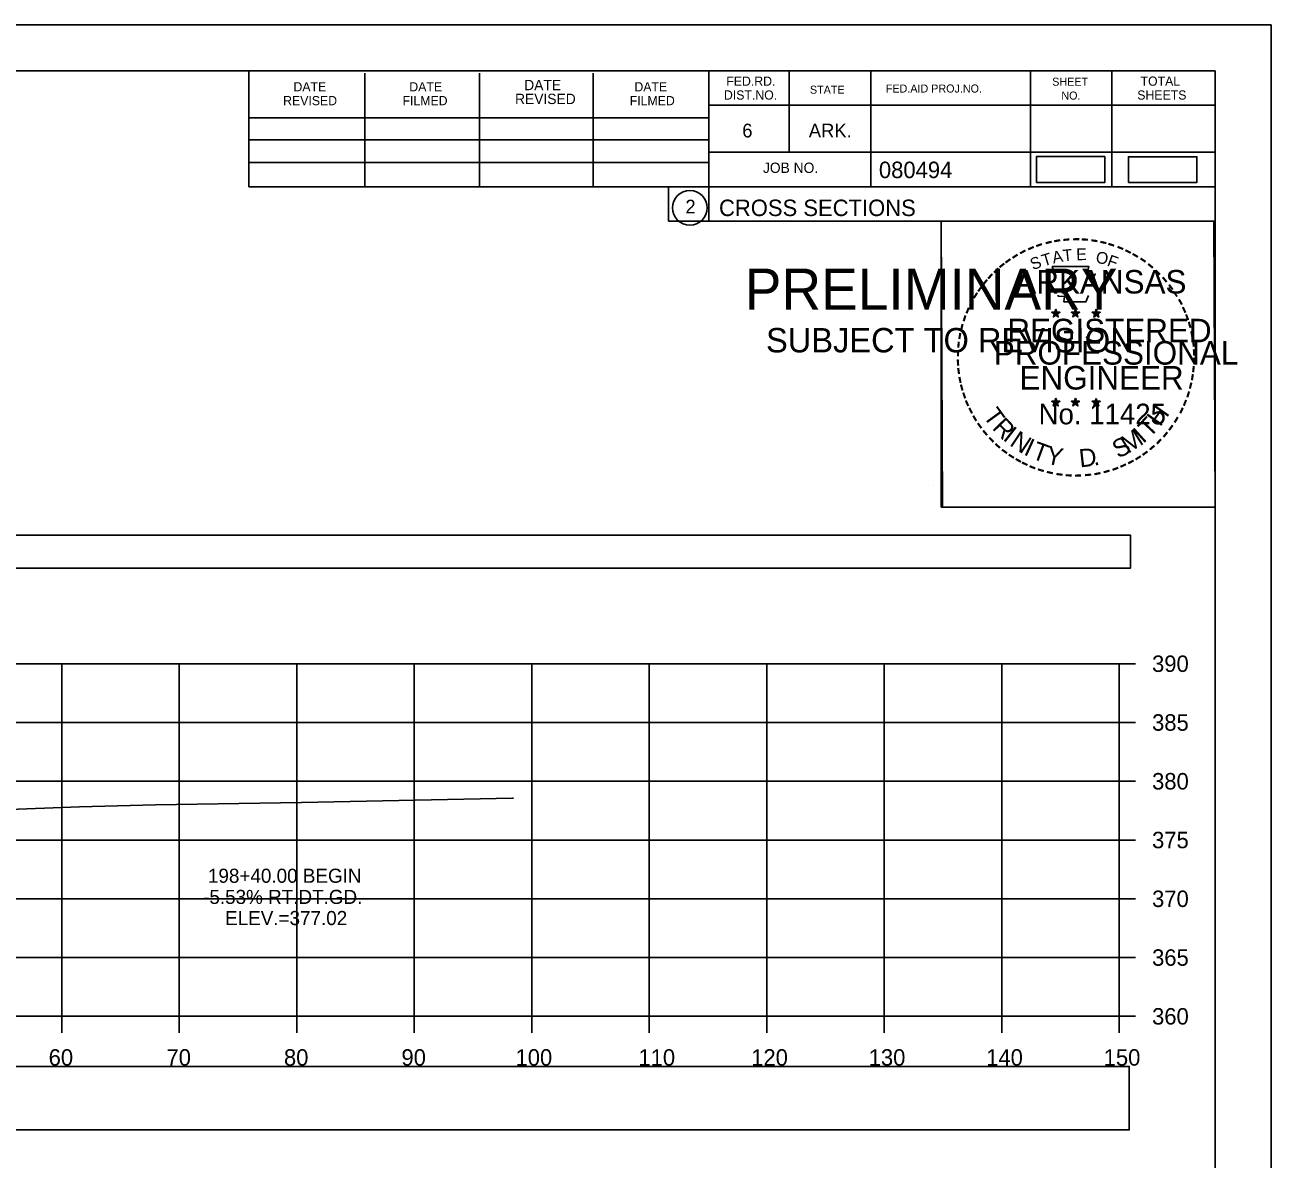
# Model space of a CAD drawing. Extents: x 1376273 to 1384221, y 378927 to 384592.
# Drawn here: x 1379814.2 to 1379920.3, y 381295.4 to 381391.9 of the extents above; entities that cross this region are included whole.
import ezdxf

# ---------------------------------------------------------------- set-up
doc = ezdxf.new("R2010")
doc.units = 0
for name, color, linetype in [('R_Axis', 7, 'Continuous'), ('R_Axis Annot', 7, 'Continuous'), ('R_Border', 7, 'Continuous'), ('R_Border PE', 7, 'Continuous'), ('R_Border Prem', 7, 'Continuous'), ('R_Drive', 7, 'Continuous'), ('R_Exist Surface', 7, 'Continuous'), ('R_Grid', 7, 'Continuous'), ('R_No Plot', 7, 'Continuous'), ('R_Xsect Elev', 7, 'Continuous')]:
    doc.layers.add(name, color=color, linetype=linetype)

msp = doc.modelspace()

# ---------------------------------------------------------------- linework, layer by layer
at = {"layer": 'R_Axis'}
for p, q in [((1379907.33, 381307.51), (1379907.33, 381337.51)), ((1379908.73, 381337.51), (1379907.33, 381337.51)), ((1379908.73, 381332.51), (1379907.33, 381332.51)), ((1379908.73, 381327.51), (1379907.33, 381327.51)), ((1379908.73, 381322.51), (1379907.33, 381322.51)), ((1379908.73, 381317.51), (1379907.33, 381317.51)), ((1379908.73, 381312.51), (1379907.33, 381312.51)), ((1379607.33, 381307.51), (1379907.33, 381307.51)), ((1379817.33, 381306.11), (1379817.33, 381307.51)), ((1379827.33, 381306.11), (1379827.33, 381307.51)), ((1379837.33, 381306.11), (1379837.33, 381307.51)), ((1379847.33, 381306.11), (1379847.33, 381307.51)), ((1379857.33, 381306.11), (1379857.33, 381307.51)), ((1379867.33, 381306.11), (1379867.33, 381307.51)), ((1379877.33, 381306.11), (1379877.33, 381307.51)), ((1379887.33, 381306.11), (1379887.33, 381307.51)), ((1379897.33, 381306.11), (1379897.33, 381307.51)), ((1379907.33, 381306.11), (1379907.33, 381307.51)), ((1379908.73, 381307.51), (1379907.33, 381307.51))]:
    msp.add_line(p, q, dxfattribs=at)
at = {"layer": 'R_Axis Annot'}
for points in [[(1379606.49, 381345.63), (1379908.29, 381345.63), (1379908.29, 381348.45), (1379606.49, 381348.45)], [(1379606.49, 381297.84), (1379908.19, 381297.84), (1379908.19, 381303.25), (1379606.49, 381303.25)]]:
    msp.add_lwpolyline(points, close=True, dxfattribs=at)
at = {"layer": 'R_Border'}
for p, q in [((1379599.33, 381387.97), (1379915.51, 381387.97)), ((1379833.25, 381378.09), (1379833.25, 381387.97)), ((1379843.11, 381378.09), (1379843.11, 381387.77)), ((1379852.87, 381378.09), (1379852.87, 381387.77)), ((1379862.55, 381378.09), (1379862.55, 381387.77)), ((1379872.41, 381387.97), (1379872.41, 381375.17)), ((1379879.25, 381387.97), (1379879.25, 381381.03)), ((1379886.19, 381387.97), (1379886.19, 381378.09)), ((1379899.77, 381387.97), (1379899.77, 381378.09)), ((1379906.71, 381387.97), (1379906.71, 381378.09)), ((1379915.51, 381182.51), (1379915.51, 381387.97)), ((1379915.51, 381385.03), (1379872.41, 381385.03)), ((1379915.51, 381385.05), (1379915.51, 381385.05)), ((1379833.25, 381383.95), (1379872.41, 381383.95)), ((1379833.25, 381382.09), (1379872.41, 381382.09)), ((1379915.51, 381381.03), (1379872.41, 381381.03)), ((1379875.37, 381381.03), (1379915.51, 381381.03)), ((1379833.25, 381378.09), (1379833.25, 381380.15)), ((1379833.25, 381380.15), (1379872.41, 381380.15)), ((1379915.51, 381378.09), (1379833.25, 381378.09)), ((1379872.41, 381375.17), (1379915.51, 381375.17))]:
    msp.add_line(p, q, dxfattribs=at)
msp.add_circle((1379870.79, 381376.3), 1.47, dxfattribs=at)
at = {"layer": 'R_Border PE'}
for p, q in [((1379901.59, 381367.42), (1379901.94, 381367.31)), ((1379901.59, 381367.42), (1379901.85, 381367.38)), ((1379901.59, 381367.42), (1379901.83, 381367.3)), ((1379901.73, 381367.02), (1379901.94, 381367.31)), ((1379901.73, 381367.02), (1379901.85, 381367.26)), ((1379901.73, 381367.02), (1379901.94, 381367.23)), ((1379901.94, 381367.68), (1379901.9, 381367.43)), ((1379901.94, 381367.31), (1379901.94, 381367.68)), ((1379901.94, 381367.68), (1379901.99, 381367.43)), ((1379902.29, 381367.42), (1379901.94, 381367.31)), ((1379902.15, 381367.02), (1379901.94, 381367.31)), ((1379902.15, 381367.02), (1379901.94, 381367.23)), ((1379902.29, 381367.42), (1379902, 381367.37)), ((1379902.15, 381367.02), (1379902.02, 381367.31)), ((1379902.29, 381367.42), (1379902.08, 381367.32)), ((1379903.26, 381367.42), (1379903.61, 381367.31)), ((1379903.26, 381367.42), (1379903.52, 381367.38)), ((1379903.26, 381367.42), (1379903.5, 381367.3)), ((1379903.4, 381367.02), (1379903.61, 381367.31)), ((1379903.4, 381367.02), (1379903.52, 381367.26)), ((1379903.4, 381367.02), (1379903.61, 381367.23)), ((1379903.61, 381367.68), (1379903.57, 381367.43)), ((1379903.61, 381367.31), (1379903.61, 381367.68)), ((1379903.61, 381367.68), (1379903.66, 381367.43)), ((1379903.96, 381367.42), (1379903.61, 381367.31)), ((1379903.82, 381367.02), (1379903.61, 381367.31)), ((1379903.82, 381367.02), (1379903.61, 381367.23)), ((1379903.96, 381367.42), (1379903.67, 381367.37)), ((1379903.82, 381367.02), (1379903.69, 381367.31)), ((1379903.96, 381367.42), (1379903.75, 381367.32)), ((1379905.03, 381367.41), (1379905.38, 381367.3)), ((1379905.03, 381367.41), (1379905.28, 381367.37)), ((1379905.03, 381367.41), (1379905.26, 381367.29)), ((1379905.16, 381367), (1379905.38, 381367.3)), ((1379905.16, 381367), (1379905.29, 381367.25)), ((1379905.16, 381367), (1379905.37, 381367.22)), ((1379905.38, 381367.67), (1379905.33, 381367.41)), ((1379905.59, 381367), (1379905.37, 381367.22)), ((1379905.38, 381367.3), (1379905.38, 381367.67)), ((1379905.38, 381367.67), (1379905.42, 381367.42)), ((1379905.72, 381367.41), (1379905.38, 381367.3)), ((1379905.59, 381367), (1379905.38, 381367.3)), ((1379905.72, 381367.41), (1379905.44, 381367.36)), ((1379905.59, 381367), (1379905.45, 381367.29)), ((1379905.72, 381367.41), (1379905.52, 381367.31)), ((1379901.59, 381359.85), (1379901.94, 381359.74)), ((1379901.59, 381359.85), (1379901.84, 381359.81)), ((1379901.59, 381359.85), (1379901.83, 381359.73)), ((1379901.72, 381359.44), (1379901.94, 381359.74)), ((1379901.72, 381359.44), (1379901.85, 381359.69)), ((1379901.72, 381359.44), (1379901.94, 381359.66)), ((1379901.94, 381360.1), (1379901.9, 381359.85)), ((1379901.94, 381359.74), (1379901.94, 381360.1)), ((1379901.94, 381360.1), (1379901.99, 381359.85)), ((1379902.28, 381359.85), (1379901.94, 381359.74)), ((1379902.15, 381359.44), (1379901.94, 381359.74)), ((1379902.15, 381359.44), (1379901.94, 381359.66)), ((1379902.28, 381359.85), (1379902, 381359.8)), ((1379902.15, 381359.44), (1379902.01, 381359.73)), ((1379902.28, 381359.85), (1379902.08, 381359.75)), ((1379903.26, 381359.85), (1379903.61, 381359.74)), ((1379903.26, 381359.85), (1379903.51, 381359.81)), ((1379903.26, 381359.85), (1379903.49, 381359.73)), ((1379903.39, 381359.44), (1379903.61, 381359.74)), ((1379903.39, 381359.44), (1379903.52, 381359.69)), ((1379903.39, 381359.44), (1379903.6, 381359.66)), ((1379903.61, 381360.1), (1379903.57, 381359.85)), ((1379903.82, 381359.44), (1379903.6, 381359.66)), ((1379903.61, 381359.74), (1379903.61, 381360.1)), ((1379903.61, 381360.1), (1379903.66, 381359.85)), ((1379903.95, 381359.85), (1379903.61, 381359.74)), ((1379903.82, 381359.44), (1379903.61, 381359.74)), ((1379903.95, 381359.85), (1379903.67, 381359.8)), ((1379903.82, 381359.44), (1379903.68, 381359.73)), ((1379903.95, 381359.85), (1379903.75, 381359.75)), ((1379905.02, 381359.84), (1379905.37, 381359.73)), ((1379905.02, 381359.84), (1379905.28, 381359.8)), ((1379905.02, 381359.84), (1379905.26, 381359.72)), ((1379905.16, 381359.43), (1379905.37, 381359.73)), ((1379905.16, 381359.43), (1379905.28, 381359.68)), ((1379905.16, 381359.43), (1379905.37, 381359.65)), ((1379905.37, 381360.09), (1379905.33, 381359.84)), ((1379905.37, 381359.73), (1379905.37, 381360.09)), ((1379905.37, 381360.09), (1379905.42, 381359.84)), ((1379905.72, 381359.84), (1379905.37, 381359.73)), ((1379905.59, 381359.43), (1379905.37, 381359.73)), ((1379905.59, 381359.43), (1379905.37, 381359.65)), ((1379905.72, 381359.84), (1379905.43, 381359.79)), ((1379905.59, 381359.43), (1379905.45, 381359.72)), ((1379905.72, 381359.84), (1379905.52, 381359.74))]:
    msp.add_line(p, q, dxfattribs=at)
for points in [[(1379901.63, 381371.3), (1379901.9, 381370.47)], [(1379905.14, 381370.38), (1379905.29, 381370.66), (1379904.6, 381370.64), (1379904.75, 381371.3), (1379901.63, 381371.3)], [(1379902.13, 381368.88), (1379902.13, 381368.79), (1379902.69, 381368.77), (1379902.63, 381368.3), (1379904.5, 381368.3), (1379904.71, 381368.84)], [(1379901.94, 381367.68), (1379902.15, 381367.02), (1379901.59, 381367.42), (1379902.29, 381367.42), (1379901.73, 381367.02), (1379901.94, 381367.68)], [(1379903.61, 381367.68), (1379903.82, 381367.02), (1379903.26, 381367.42), (1379903.96, 381367.42), (1379903.4, 381367.02), (1379903.61, 381367.68)], [(1379905.38, 381367.67), (1379905.59, 381367), (1379905.03, 381367.41), (1379905.72, 381367.41), (1379905.16, 381367), (1379905.38, 381367.67)], [(1379901.94, 381360.1), (1379902.15, 381359.44), (1379901.59, 381359.85), (1379902.28, 381359.85), (1379901.72, 381359.44), (1379901.94, 381360.1)], [(1379903.61, 381360.1), (1379903.82, 381359.44), (1379903.26, 381359.85), (1379903.95, 381359.85), (1379903.39, 381359.44), (1379903.61, 381360.1)], [(1379905.37, 381360.09), (1379905.59, 381359.43), (1379905.02, 381359.84), (1379905.72, 381359.84), (1379905.16, 381359.43), (1379905.37, 381360.09)]]:
    msp.add_lwpolyline(points, dxfattribs=at)
for centre, radius in [((1379901.94, 381367.31), 0.172), ((1379901.94, 381367.31), 0.145), ((1379901.94, 381367.31), 0.116), ((1379901.94, 381367.31), 0.0991), ((1379901.94, 381367.31), 0.0747), ((1379901.94, 381367.31), 0.0495), ((1379901.94, 381367.31), 0.0296), ((1379903.61, 381367.31), 0.172), ((1379903.61, 381367.31), 0.145), ((1379903.61, 381367.31), 0.116), ((1379903.61, 381367.31), 0.0991), ((1379903.61, 381367.31), 0.0747), ((1379903.61, 381367.31), 0.0495), ((1379903.61, 381367.31), 0.0296), ((1379905.37, 381367.3), 0.172), ((1379905.37, 381367.3), 0.145), ((1379905.37, 381367.3), 0.116), ((1379905.37, 381367.3), 0.0991), ((1379905.37, 381367.3), 0.0747), ((1379905.37, 381367.3), 0.0495), ((1379905.37, 381367.3), 0.0296), ((1379901.94, 381359.74), 0.172), ((1379901.94, 381359.74), 0.145), ((1379901.94, 381359.74), 0.116), ((1379901.94, 381359.74), 0.0991), ((1379901.94, 381359.74), 0.0747), ((1379901.94, 381359.74), 0.0495), ((1379901.94, 381359.74), 0.0296), ((1379903.61, 381359.74), 0.172), ((1379903.61, 381359.74), 0.145), ((1379903.61, 381359.74), 0.116), ((1379903.61, 381359.74), 0.0991), ((1379903.61, 381359.74), 0.0747), ((1379903.61, 381359.74), 0.0495), ((1379903.61, 381359.74), 0.0296), ((1379905.37, 381359.73), 0.172), ((1379905.37, 381359.73), 0.145), ((1379905.37, 381359.73), 0.116), ((1379905.37, 381359.73), 0.0991), ((1379905.37, 381359.73), 0.0747), ((1379905.37, 381359.73), 0.0495), ((1379905.37, 381359.73), 0.0296)]:
    msp.add_circle(centre, radius, dxfattribs=at)
at = {"layer": 'R_Drive'}
for points in [[(1379900.29, 381378.47), (1379906.12, 381378.47), (1379906.12, 381380.66), (1379900.29, 381380.66)], [(1379908.11, 381378.47), (1379913.95, 381378.47), (1379913.95, 381380.65), (1379908.11, 381380.65)]]:
    msp.add_lwpolyline(points, close=True, dxfattribs=at)
at = {"layer": 'R_Exist Surface'}
msp.add_lwpolyline([(1379812.11, 381325.09), (1379818.84, 381325.32), (1379825.31, 381325.49), (1379837.73, 381325.71), (1379855.7, 381326.06), (1379855.75, 381326.07), (1379855.78, 381326.07)], dxfattribs=at)
at = {"layer": 'R_Grid'}
for p, q in [((1379607.33, 381337.51), (1379907.33, 381337.51)), ((1379817.33, 381307.51), (1379817.33, 381337.51)), ((1379827.33, 381307.51), (1379827.33, 381337.51)), ((1379837.33, 381307.51), (1379837.33, 381337.51)), ((1379847.33, 381307.51), (1379847.33, 381337.51)), ((1379857.33, 381307.51), (1379857.33, 381337.51)), ((1379867.33, 381307.51), (1379867.33, 381337.51)), ((1379877.33, 381307.51), (1379877.33, 381337.51)), ((1379887.33, 381307.51), (1379887.33, 381337.51)), ((1379897.33, 381307.51), (1379897.33, 381337.51)), ((1379907.33, 381307.51), (1379907.33, 381337.51)), ((1379607.33, 381332.51), (1379907.33, 381332.51)), ((1379607.33, 381327.51), (1379907.33, 381327.51)), ((1379607.33, 381322.51), (1379907.33, 381322.51)), ((1379607.33, 381317.51), (1379907.33, 381317.51)), ((1379607.33, 381312.51), (1379907.33, 381312.51)), ((1379607.33, 381307.51), (1379907.33, 381307.51))]:
    msp.add_line(p, q, dxfattribs=at)
at = {"layer": 'R_No Plot'}
for p, q in [((1379586.93, 381391.86), (1379920.26, 381391.86)), ((1379891.54, 381352.71), (1379891.54, 381352.71))]:
    msp.add_line(p, q, dxfattribs=at)
for points in [[(1379586.92, 381391.86), (1379920.26, 381391.86), (1379920.26, 381178.53), (1379586.92, 381178.53)], [(1379833.25, 381387.97), (1379833.25, 381378.09), (1379868.98, 381378.09), (1379868.98, 381375.17), (1379892.18, 381375.17), (1379892.18, 381350.84), (1379915.51, 381350.84), (1379915.51, 381182.51), (1379599.33, 381182.51), (1379599.33, 381387.97)], [(1379892.18, 381375.17), (1379915.39, 381375.17), (1379915.51, 381350.84), (1379892.3, 381350.84)]]:
    msp.add_lwpolyline(points, close=True, dxfattribs=at)

# ---------------------------------------------------------------- texts
at = {"layer": 'R_Axis Annot'}
for s, p in [('390', (1379910.13, 381336.81)), ('385', (1379910.13, 381331.81)), ('380', (1379910.13, 381326.81)), ('375', (1379910.13, 381321.81)), ('370', (1379910.13, 381316.81)), ('365', (1379910.13, 381311.81)), ('360', (1379910.13, 381306.81)), ('60', (1379816.21, 381303.31)), ('70', (1379826.24, 381303.31)), ('80', (1379836.24, 381303.31)), ('90', (1379846.24, 381303.31)), ('100', (1379855.95, 381303.31)), ('110', (1379866.41, 381303.31)), ('120', (1379876.01, 381303.31)), ('130', (1379886.01, 381303.31)), ('140', (1379896.01, 381303.31)), ('150', (1379906.01, 381303.31))]:
    msp.add_text(s, height=1.4, dxfattribs=at).set_placement(p)
at = {"layer": 'R_Border'}
for s, height, p in [('FED.RD.', 0.782, (1379873.89, 381386.69)), ('SHEET', 0.684, (1379901.63, 381386.69)), ('TOTAL', 0.782, (1379909.15, 381386.69)), ('DATE', 0.782, (1379837.05, 381386.21)), ('DATE', 0.782, (1379846.91, 381386.21)), ('DATE', 0.879, (1379856.69, 381386.31)), ('DATE', 0.782, (1379866.07, 381386.21)), ('DIST.NO.', 0.782, (1379873.69, 381385.51)), ('STATE', 0.684, (1379881.01, 381386.01)), ('FED.AID PROJ.NO.', 0.684, (1379887.47, 381386.11)), ('NO.', 0.684, (1379902.41, 381385.51)), ('SHEETS', 0.782, (1379908.87, 381385.51)), ('REVISED', 0.782, (1379836.17, 381385.03)), ('FILMED', 0.782, (1379846.33, 381385.03)), ('REVISED', 0.879, (1379855.91, 381385.13)), ('FILMED', 0.782, (1379865.67, 381385.03)), ('6', 1.17, (1379875.25, 381382.29)), ('ARK.', 1.172, (1379880.91, 381382.29)), ('JOB NO.', 0.879, (1379877.01, 381379.27)), ('080494', 1.4, (1379886.88, 381378.83)), ('2', 1.17, (1379870.41, 381375.82)), ('CROSS SECTIONS', 1.4, (1379873.27, 381375.6))]:
    msp.add_text(s, height=height, rotation=360, dxfattribs=at).set_placement(p)
at = {"layer": 'R_Border PE'}
for s, height, rotation, p in [('-', 1.6, 13.6301, (1379901.13, 381372.67)), ('-', 1.6, 10.2193, (1379901.81, 381372.83)), ('-', 1.6, 5.8968, (1379902.54, 381372.94)), ('-', 1.6, 0.1862, (1379903.31, 381373.01)), ('-', 1.6, 357.743, (1379904.03, 381373)), ('-', 1.6, 352.1617, (1379904.78, 381372.94)), ('-', 1.6, 347.2049, (1379905.5, 381372.83)), ('-', 1.6, 34.0636, (1379898.52, 381371.47)), ('-', 1.6, 28.7918, (1379899.11, 381371.84)), ('-', 1.6, 24.3072, (1379899.75, 381372.16)), ('-', 1.6, 19.1761, (1379900.38, 381372.43)), ('T', 1, 16.4036, (1379900.9, 381371.31)), ('A', 1, 11.2132, (1379901.73, 381371.56)), ('T', 1, 6.0228, (1379902.58, 381371.73)), ('E', 1, 0.8323, (1379903.68, 381371.84)), ('O', 1, 350.4515, (1379905.29, 381371.63)), ('-', 1.6, 342.3362, (1379906.13, 381372.68)), ('-', 1.6, 337.8551, (1379906.87, 381372.45)), ('-', 1.6, 334.1211, (1379907.5, 381372.18)), ('-', 1.6, 329.6409, (1379908.08, 381371.9)), ('-', 1.6, 38.9507, (1379897.46, 381370.7)), ('-', 1.6, 36.2317, (1379897.94, 381371.08)), ('S', 1, 21.594, (1379899.99, 381370.98)), ('F', 1, 340.0707, (1379906.24, 381371.4)), ('-', 1.6, 325.8627, (1379908.72, 381371.54)), ('-', 1.6, 320.5297, (1379909.33, 381371.11)), ('-', 1.6, 50.6142, (1379896.18, 381369.32)), ('-', 1.6, 48.423, (1379896.58, 381369.8)), ('-', 1.6, 42.9622, (1379897.03, 381370.28)), ('ARKANSAS', 2, 360, (1379898.49, 381369.01)), ('-', 1.6, 315.5786, (1379909.93, 381370.62)), ('-', 1.6, 309.8797, (1379910.5, 381370.07)), ('-', 1.6, 54.2325, (1379895.77, 381368.75)), ('-', 1.6, 306.6522, (1379911.02, 381369.47)), ('-', 1.4, 303.6753, (1379911.51, 381368.9)), ('-', 1.6, 62.8713, (1379895.13, 381367.61)), ('-', 1.6, 58.0706, (1379895.44, 381368.22)), ('-', 1.6, 299.6684, (1379911.83, 381368.3)), ('-', 1.6, 72.3945, (1379894.65, 381366.37)), ('-', 1.6, 67.7743, (1379894.87, 381367)), ('DWB', 0.01, 360, (1379901.93, 381367.31)), ('DWB', 0.01, 360, (1379903.6, 381367.31)), ('DWB', 0.01, 360, (1379905.36, 381367.3)), ('-', 1.6, 294.6628, (1379912.15, 381367.68)), ('-', 1.6, 290.5728, (1379912.41, 381367.11)), ('-', 1.6, 75.461, (1379894.45, 381365.66)), ('REGISTERED', 2, 360, (1379897.81, 381364.86)), ('-', 1.6, 285.1233, (1379912.64, 381366.53)), ('-', 1.6, 81.2013, (1379894.32, 381364.94)), ('PROFESSIONAL', 2, 360, (1379896.66, 381362.96)), ('-', 1.6, 280.5493, (1379912.84, 381365.79)), ('-', 1.6, 276.5962, (1379913, 381365.02)), ('-', 1.6, 89.0622, (1379894.22, 381363.55)), ('-', 1.6, 85.1863, (1379894.24, 381364.25)), ('-', 1.6, 274.3301, (1379913.06, 381364.3)), ('-', 1.6, 94.1959, (1379894.25, 381362.83)), ('ENGINEER', 2, 360, (1379898.85, 381360.84)), ('-', 1.6, 263.5172, (1379913.08, 381363)), ('-', 1.6, 269.9407, (1379913.1, 381363.66)), ('-', 1.6, 98.9479, (1379894.33, 381362.16)), ('-', 1.6, 101.7149, (1379894.46, 381361.43)), ('-', 1.6, 260.9953, (1379913.01, 381362.34)), ('-', 1.6, 105.4578, (1379894.62, 381360.83)), ('-', 1.6, 252.8681, (1379912.72, 381360.95)), ('-', 1.6, 255.7626, (1379912.9, 381361.67)), ('-', 1.6, 109.0874, (1379894.84, 381360.2)), ('-', 1.6, 114.0643, (1379895.09, 381359.6)), ('No. 11425', 1.757, 360, (1379900.47, 381357.88)), ('DWB', 0.01, 360, (1379901.92, 381359.73)), ('DWB', 0.01, 360, (1379903.59, 381359.73)), ('DWB', 0.01, 360, (1379905.36, 381359.72)), ('-', 1.6, 247.8887, (1379912.49, 381360.27)), ('-', 1.6, 115.7289, (1379895.4, 381358.99)), ('-', 1.6, 120.4471, (1379895.75, 381358.4)), ('T', 1.54, 306.0406, (1379895.7, 381358.58)), ('T', 1.54, 46.6444, (1379909.93, 381356.67)), ('H', 1.54, 54.6088, (1379910.82, 381357.61)), ('-', 1.6, 244.6197, (1379912.23, 381359.64)), ('-', 1.6, 125.8934, (1379896.16, 381357.84)), ('R', 1.54, 314.005, (1379896.46, 381357.53)), ('I', 1.54, 321.9694, (1379897.36, 381356.6)), ('I', 1.54, 42.1136, (1379909.37, 381356.19)), ('-', 1.6, 233.8452, (1379911.44, 381358.24)), ('-', 1.6, 239.0712, (1379911.84, 381358.89)), ('-', 1.6, 130.7181, (1379896.62, 381357.29)), ('-', 1.6, 134.2238, (1379897.14, 381356.74)), ('N', 1.54, 326.5002, (1379897.93, 381356.13)), ('I', 1.54, 335.3603, (1379899.13, 381355.34)), ('T', 1.54, 339.8912, (1379899.8, 381355.01)), ('S', 1.54, 26.9312, (1379907.24, 381354.94)), ('M', 1.54, 32.6563, (1379908.08, 381355.35)), ('-', 1.6, 225.7653, (1379910.53, 381357.11)), ('-', 1.6, 231.2538, (1379911.01, 381357.67)), ('-', 1.6, 138.9338, (1379897.66, 381356.28)), ('-', 1.6, 144.6463, (1379898.22, 381355.87)), ('Y', 1.54, 347.8556, (1379901.01, 381354.57)), ('D', 1.54, 6.3969, (1379904, 381354.21)), ('-', 1.6, 215.7363, (1379909.46, 381356.13)), ('-', 1.6, 221.0851, (1379910, 381356.6)), ('-', 1.6, 148.0898, (1379898.78, 381355.5)), ('-', 1.6, 151.5704, (1379899.36, 381355.18)), ('-', 1.6, 154.6002, (1379899.88, 381354.93)), ('-', 1.6, 158.5612, (1379900.5, 381354.67)), ('.', 1.54, 13.7642, (1379905.19, 381354.34)), ('-', 1.6, 204.2516, (1379907.74, 381355.08)), ('-', 1.6, 207.3568, (1379908.36, 381355.39)), ('-', 1.6, 212.2491, (1379908.92, 381355.74)), ('-', 1.6, 162.7983, (1379901.19, 381354.46)), ('-', 1.6, 167.5555, (1379901.91, 381354.3)), ('-', 1.6, 173.1155, (1379902.68, 381354.19)), ('-', 1.6, 176.5183, (1379903.43, 381354.13)), ('-', 1.6, 181.5918, (1379904.17, 381354.15)), ('-', 1.6, 185.8167, (1379904.98, 381354.23)), ('-', 1.6, 191.2858, (1379905.71, 381354.36)), ('-', 1.6, 195.4743, (1379906.44, 381354.56)), ('-', 1.6, 200.7184, (1379907.12, 381354.8))]:
    msp.add_text(s, height=height, rotation=rotation, dxfattribs=at).set_placement(p)
at = {"layer": 'R_Border Prem'}
for s, height, p in [('PRELIMINARY', 3.5, (1379875.46, 381367.63)), ('DWB', 0.01, (1379876.2, 381369.48)), ('SUBJECT TO REVISION', 2.0751, (1379877.27, 381364))]:
    msp.add_text(s, height=height, rotation=360, dxfattribs=at).set_placement(p)
at = {"layer": 'R_Xsect Elev'}
for s, p in [('198+40.00 BEGIN', (1379829.77, 381318.87)), ('-5.53% RT.DT.GD.', (1379829.36, 381317.07)), ('ELEV.=377.02', (1379831.23, 381315.27))]:
    msp.add_text(s, height=1.2, rotation=360, dxfattribs=at).set_placement(p)

doc.saveas('drawing.dxf')
